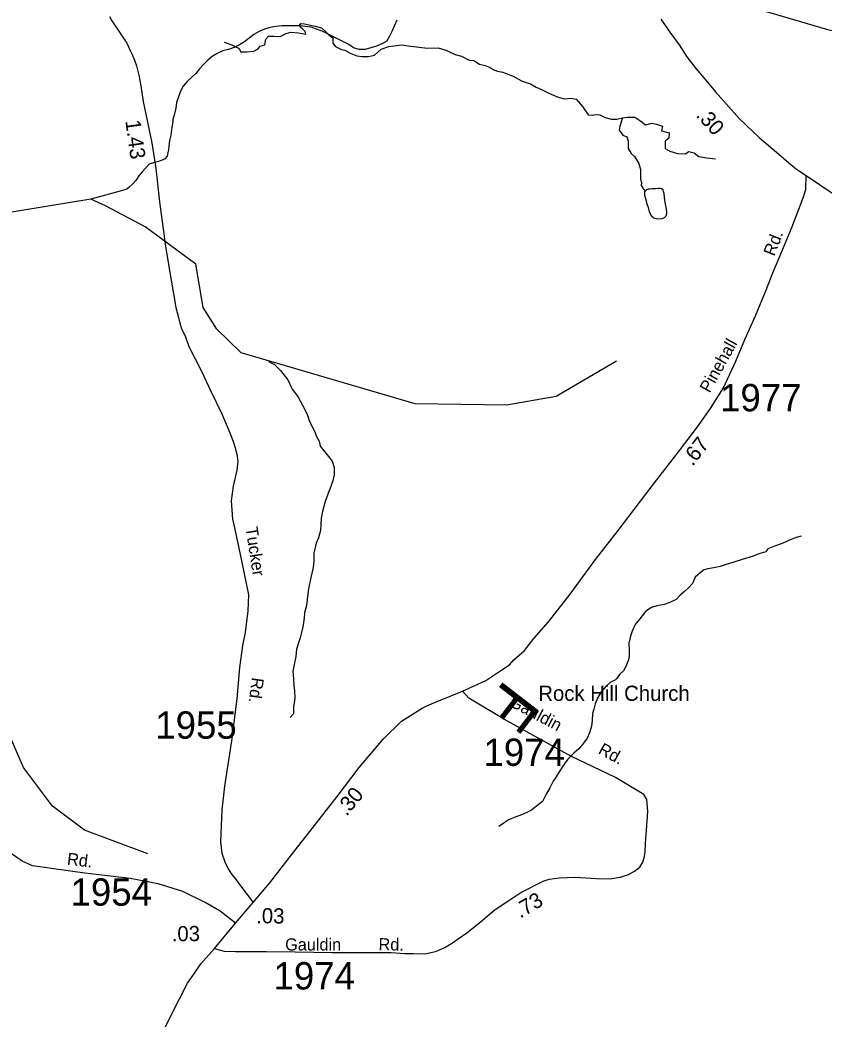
# Model space of a CAD drawing. Extents: x 1551653 to 1702041, y 811336 to 920032.
# Drawn here: x 1672478 to 1676815, y 906930 to 912322 of the extents above; entities that cross this region are included whole.
import ezdxf

# ---------------------------------------------------------------- set-up
doc = ezdxf.new("R2010")
doc.units = 0
for name, color, linetype in [('Old_Level_11', 7, 'Continuous'), ('Old_Level_17', 7, 'Continuous'), ('Old_Level_22', 7, 'Continuous'), ('Old_Level_29', 7, 'Continuous'), ('Old_Level_32', 7, 'Continuous'), ('Old_Level_44', 7, 'Continuous'), ('Old_Level_59', 7, 'Continuous'), ('Old_Level_62', 7, 'Continuous'), ('Old_Level_8', 7, 'Continuous')]:
    doc.layers.add(name, color=color, linetype=linetype)

msp = doc.modelspace()

# ---------------------------------------------------------------- linework, layer by layer
at = {"layer": 'Old_Level_17'}
for p, q in [((1673717.728, 907504.383), (1673717.728, 907504.383)), ((1673578.811, 907378.408), (1673578.811, 907378.408))]:
    msp.add_line(p, q, dxfattribs=at)
at = {"layer": 'Old_Level_29'}
for points in [[(1675934.537, 912326.088), (1675984.377, 912256.65), (1676034.19, 912188.485), (1676076.138, 912123.816), (1676125.077, 912059.147), (1676177.512, 911997.973), (1676229.946, 911935.051), (1676359.286, 911788.234), (1676467.651, 911686.86), (1676558.537, 911608.208), (1676624.954, 911550.53), (1676666.902, 911517.321), (1676718.463, 911482.365)], [(1676718.463, 911482.365), (1676935.193, 911337.295), (1677027.828, 911288.356), (1677136.193, 911221.939), (1677360.794, 911122.516), (1677720.84, 911019.191), (1677899.993, 910982.487), (1678031.079, 910959.765), (1678134.201, 910940.539), (1678307.235, 910912.574), (1678544.065, 910861.887), (1678619.097, 910846.634), (1678782.644, 910819.939), (1678983.644, 910783.235), (1679142.695, 910753.522), (1679358.552, 910704.582), (1679557.05, 910646.476), (1679760.282, 910598.377), (1679864.543, 910567.659), (1679974.742, 910540.857), (1680293.241, 910466.579), (1680518.739, 910402.579), (1680711.166, 910333.584), (1680815.089, 910298.963)]]:
    msp.add_lwpolyline(points, dxfattribs=at)
at = {"layer": 'Old_Level_32'}
for p, q in [((1673640.687, 907447.424), (1673735.574, 907558.668)), ((1673526.416, 907310.74), (1673640.687, 907447.424))]:
    msp.add_line(p, q, dxfattribs=at)
for points in [[(1672960.312, 912341.883), (1672972.448, 912318.291), (1673014.113, 912256.901), (1673053.387, 912197.208), (1673072.762, 912158.225), (1673083.4, 912136.949), (1673094.856, 912105.853), (1673105.903, 912074.758), (1673118.996, 912024.023), (1673130.384, 911967.538), (1673142.953, 911882.472), (1673188.551, 911659.877), (1673210.646, 911519.947), (1673230.285, 911340.739), (1673262.199, 911100.976), (1673276.929, 911012.599), (1673317.844, 910769.563), (1673333.391, 910715.554), (1673340.757, 910686.096), (1673349.757, 910656.636), (1673369.806, 910611.63), (1673389.445, 910560.077), (1673456.137, 910425.875), (1673506.462, 910318.677), (1673567.018, 910195.931), (1673609.978, 910094.461), (1673627.981, 910047), (1673639.437, 910013.449), (1673648.03, 909978.263), (1673652.121, 909939.802), (1673647.211, 909893.159), (1673627.163, 909806.419), (1673617.343, 909727.043), (1673623.48, 909628.029), (1673632.891, 909589.568), (1673670.52, 909411.713), (1673711.039, 909218.877), (1673707.765, 909133.773), (1673693.036, 909015.937), (1673678.374, 908945.654), (1673662.1, 908827.582), (1673647.211, 908657.52), (1673619.389, 908431.668), (1673581.747, 908186.176), (1673567.018, 908058.521), (1673558.629, 907885.45), (1673567.426, 907824.077), (1673582.77, 907777.843), (1673601.119, 907740.387), (1673610.183, 907726.29), (1673615.06, 907716.496), (1673630.259, 907698.983), (1673643.979, 907681.331), (1673662.053, 907656.486), (1673735.574, 907558.668)], [(1674865.023, 908700.259), (1674991.193, 908756.15), (1675071.85, 908810.483), (1675118.15, 908842.084), (1675142.817, 908868.484), (1675198.852, 908919.482), (1675250.171, 908983.585), (1675328.349, 909074.081), (1675445.649, 909223.382), (1675583.349, 909410.281), (1675704.448, 909567.381), (1675882.548, 909800.081), (1676030.149, 909990.779), (1676133.348, 910125.88), (1676202.347, 910225.28), (1676273.249, 910336.779), (1676339.008, 910480.69), (1676388.323, 910596.918), (1676445.539, 910725.003), (1676505.99, 910869.89), (1676539.397, 910957.459), (1676588.712, 911072.095), (1676642.799, 911202.652), (1676702.949, 911361.854), (1676718.029, 911407.136), (1676718.463, 911482.365)], [(1673526.416, 907310.74), (1673578.433, 907295.799), (1673639.941, 907294.447), (1673651.04, 907293.545), (1673806.422, 907294.693), (1673962.75, 907293.033), (1674161.134, 907289.159), (1674479.323, 907288.606), (1674553.198, 907284.178), (1674600.235, 907283.626), (1674661.659, 907281.965), (1674720.04, 907294.139), (1674770.397, 907316.274), (1674816.327, 907343.943), (1674835.952, 907358.991), (1674888.542, 907395.406), (1674959.097, 907450.19), (1675008.9, 907494.46), (1675040.997, 907520.469), (1675120.529, 907573.642), (1675179.062, 907612.328), (1675299.975, 907673.199), (1675332.623, 907684.821), (1675387.131, 907692.014), (1675472.35, 907695.334), (1675588.418, 907687.964), (1675658.007, 907687.034), (1675718.324, 907694.781), (1675759.827, 907709.722), (1675793.307, 907727.983), (1675820.975, 907749.565), (1675837.576, 907776.127), (1675846.153, 907806.563), (1675850.304, 907832.018), (1675852.794, 907877.394), (1675861.924, 907996.922), (1675865.245, 908051.706), (1675860.264, 908114.791), (1675843.11, 908142.459), (1675690.563, 908233.709), (1675448.868, 908348.258), (1675092.46, 908545.868), (1674898.503, 908662.076), (1674865.023, 908700.259)], [(1673735.574, 907558.668), (1673826.052, 907664.986), (1673943.352, 907815.885), (1674054.651, 907958.985), (1674188.151, 908129.985), (1674307.074, 908287.843), (1674438.573, 908442.744), (1674535.851, 908537.183), (1674584.464, 908568.556), (1674648.102, 908607.845), (1674675.494, 908621.68), (1674749.369, 908652.669), (1674865.023, 908700.259)], [(1673640.687, 907447.424), (1673557.681, 907511.615), (1673476.963, 907557.901), (1673356.107, 907618.38), (1673223.741, 907658.699), (1673071.233, 907687.499), (1672826.644, 907716.299), (1672545.054, 907756.384), (1672489.975, 907782.538), (1672331.712, 907889.097)], [(1673249.777, 906863.559), (1673338.979, 907039.237), (1673382.142, 907122.756), (1673419.55, 907177.475), (1673453.921, 907228.469), (1673526.416, 907310.74)]]:
    msp.add_lwpolyline(points, dxfattribs=at)
at = {"layer": 'Old_Level_44'}
msp.add_lwpolyline([(1674983.505, 914627.636), (1675225.877, 914189.134), (1675446.385, 913700.325), (1675812.758, 913032.242), (1675951.6, 912769.21), (1676035.523, 912646.811), (1676188.983, 912502.813), (1676381.133, 912403.468), (1676828.993, 912273.739), (1677303.76, 912158.541), (1677940.058, 912027.072), (1678503.542, 911895.074), (1679324.641, 911715.077)], dxfattribs=at)
at = {"layer": 'Old_Level_59'}
for points in [[(1673579.371, 912202.468), (1673621.319, 912188.485), (1673656.275, 912171.008), (1673661.519, 912162.268), (1673668.51, 912150.033), (1673701.719, 912150.033), (1673738.423, 912153.529), (1673762.892, 912167.512), (1673773.379, 912181.494), (1673797.849, 912188.485), (1673804.84, 912218.198), (1673818.823, 912235.677), (1673846.788, 912235.677), (1673881.745, 912233.929), (1673913.205, 912249.66), (1673939.422, 912256.65), (1673979.623, 912253.155), (1674019.823, 912246.164), (1674016.327, 912260.146), (1673997.101, 912279.373), (1673984.866, 912293.355), (1673993.605, 912303.842), (1674012.831, 912302.094), (1674044.292, 912295.103), (1674070.51, 912289.859), (1674103.718, 912279.373), (1674122.944, 912263.642), (1674143.918, 912242.668), (1674164.892, 912225.19), (1674164.892, 912197.225), (1674180.623, 912179.746), (1674212.083, 912162.268), (1674229.561, 912158.772), (1674259.274, 912143.043), (1674294.231, 912129.06), (1674322.196, 912125.564), (1674357.153, 912125.564), (1674390.362, 912132.555), (1674427.066, 912165.764), (1674467.266, 912179.746), (1674535.431, 912188.485), (1674572.135, 912183.242), (1674676.13, 912171.008), (1674733.809, 912172.755), (1674775.757, 912158.772), (1674824.695, 912136.051), (1674859.652, 912127.312), (1674901.6, 912106.338), (1674926.069, 912102.842), (1674957.531, 912083.616), (1674987.244, 912076.625), (1675015.209, 912066.138), (1675030.939, 912055.651), (1675053.661, 912046.912), (1675083.374, 912039.92), (1675100.852, 912032.93), (1675139.304, 912018.947), (1675182.999, 911994.477), (1675219.704, 911982.242), (1675231.939, 911976.999), (1675261.652, 911959.521), (1675291.364, 911947.286), (1675331.565, 911928.059), (1675381.377, 911905.338), (1675414.586, 911896.599), (1675453.038, 911900.094), (1675477.508, 911894.851), (1675512.465, 911854.652), (1675543.925, 911810.956), (1675564.899, 911809.208), (1675582.378, 911812.704), (1675606.847, 911810.956), (1675634.812, 911795.225), (1675669.768, 911786.486), (1675697.734, 911786.486), (1675729.195, 911793.477), (1675755.412, 911798.721), (1675795.612, 911796.973), (1675827.073, 911775.999), (1675853.29, 911756.773), (1675887.373, 911765.512), (1675911.842, 911760.269), (1675943.303, 911749.781), (1675938.059, 911723.564), (1675980.007, 911713.077), (1675978.259, 911685.112), (1675959.034, 911667.634), (1675959.034, 911629.182), (1675983.503, 911613.451), (1676025.451, 911601.217), (1676065.651, 911599.469), (1676086.625, 911611.703), (1676114.59, 911604.712), (1676140.807, 911585.486), (1676182.755, 911578.495), (1676229.946, 911573.251)], [(1673167.483, 907821.143), (1672826.482, 907949.505), (1672653.418, 908077.868), (1672496.45, 908287.841), (1672309.443, 908715.17), (1672064.508, 909127.222), (1671792.404, 909421.574), (1671239.481, 909944.969), (1670943.488, 910354.766), (1670773.398, 910791.527), (1670610.484, 911142.884), (1670562.399, 911334.197), (1670583.417, 911803.254)], [(1675696.493, 910481.181), (1675369.538, 910290.79), (1675102.457, 910243.73), (1674610.537, 910250.497), (1673671.501, 910525.677), (1673539.448, 910653.117), (1673465.527, 910769.586), (1673426.464, 911003.448), (1673153.437, 911205.937), (1672938.44, 911318.613), (1672858.983, 911355.933), (1672365.32, 911274.904), (1672128.484, 911226.853), (1671902.668, 911320.079), (1671784.184, 911387.842), (1671490.465, 911591.128), (1671359.744, 911805.099)], [(1675729.195, 911793.477), (1675714.339, 911749.781), (1675710.843, 911727.06), (1675730.068, 911700.843), (1675751.043, 911692.103), (1675759.781, 911667.634), (1675759.781, 911629.182), (1675775.512, 911601.217), (1675792.99, 911585.486), (1675815.712, 911547.034), (1675826.199, 911515.573), (1675826.199, 911482.365), (1675826.199, 911463.138), (1675831.442, 911445.66), (1675829.694, 911428.182), (1675838.434, 911414.2), (1675852.64, 911399.814)]]:
    msp.add_lwpolyline(points, dxfattribs=at)
at = {"layer": 'Old_Level_62'}
for points in [[(1674457.056, 912208.744), (1674429.681, 912193.981), (1674400.359, 912181.268), (1674370.216, 912172.245), (1674339.766, 912162.608), (1674308.086, 912162.608), (1674277.635, 912172.245), (1674251.491, 912190.905), (1674222.784, 912204.336), (1674194.077, 912218.587), (1674165.779, 912233.453), (1674137.277, 912248.217), (1674108.57, 912262.161), (1674078.222, 912272.413), (1674049.31, 912283.896), (1674017.629, 912287.997), (1673985.641, 912290.868), (1673953.653, 912291.483), (1673921.665, 912290.15), (1673890.087, 912291.278), (1673858.816, 912286.459), (1673827.238, 912282.153), (1673796.788, 912272.003), (1673767.363, 912259.597), (1673739.784, 912243.296), (1673714.46, 912223.713), (1673688.828, 912204.541), (1673661.249, 912188.342), (1673632.336, 912174.501), (1673602.194, 912163.838), (1673571.231, 912155.431), (1673542.216, 912142.205), (1673515.252, 912124.878), (1673490.44, 912104.783), (1673466.962, 912082.843), (1673445.431, 912059.262), (1673426.362, 912033.425), (1673402.678, 912012.202), (1673379.61, 911989.954), (1673358.489, 911965.963), (1673343.623, 911937.666), (1673332.448, 911907.625), (1673322.708, 911877.688), (1673318.812, 911846.315), (1673310.917, 911815.25), (1673302.715, 911784.389)], [(1674457.056, 912208.744), (1674473.255, 912236.427), (1674487.404, 912265.031), (1674499.502, 912294.661), (1674513.343, 912323.471)], [(1673302.715, 911784.389), (1673301.587, 911773.419), (1673297.384, 911743.379), (1673290.822, 911701.446), (1673284.466, 911671.508), (1673280.262, 911639.52), (1673278.006, 911621.578), (1673275.853, 911607.532), (1673271.547, 911587.539), (1673259.449, 911573.801), (1673245.301, 911565.906), (1673225.206, 911558.114), (1673203.265, 911552.27), (1673175.07, 911544.581), (1673154.873, 911522.845), (1673136.726, 911502.955), (1673118.476, 911481.22), (1673102.072, 911455.383), (1673083.925, 911435.596), (1673067.726, 911421.755), (1673053.577, 911409.862), (1673031.431, 911402.07), (1672858.983, 911355.933)], [(1675874.889, 911411.605), (1675888.935, 911413.45), (1675906.877, 911413.245), (1675920.923, 911415.09), (1675930.868, 911415.09), (1675938.865, 911412.937), (1675944.914, 911408.836), (1675950.655, 911386.793), (1675952.398, 911364.75), (1675955.987, 911336.76), (1675961.728, 911312.564), (1675965.522, 911288.573), (1675965.419, 911276.578), (1675961.215, 911262.634), (1675953.116, 911254.74), (1675941.12, 911248.896), (1675919.18, 911247.05), (1675897.137, 911253.304), (1675885.244, 911263.454), (1675873.556, 911287.651), (1675867.712, 911309.694), (1675863.918, 911323.637), (1675854.281, 911357.778), (1675848.334, 911375.823), (1675848.642, 911393.97), (1675852.64, 911399.814), (1675858.792, 911407.811), (1675870.89, 911411.707), (1675874.889, 911411.605)], [(1673818.011, 910479.335), (1673849.897, 910462.931), (1673883.525, 910430.533), (1673922.998, 910380.09), (1673946.476, 910329.852), (1673976.004, 910289.457), (1673991.69, 910263.313), (1674013.221, 910223.123), (1674026.959, 910192.877), (1674038.647, 910160.787), (1674048.387, 910136.693), (1674067.97, 910098.451), (1674075.762, 910078.356), (1674091.448, 910048.111), (1674097.19, 910022.069), (1674120.873, 909993.874), (1674142.609, 909965.577), (1674162.396, 909941.381), (1674172.034, 909907.24), (1674173.571, 909867.255), (1674165.267, 909837.317), (1674154.912, 909803.381), (1674146.607, 909781.44), (1674138.508, 909763.498), (1674123.949, 909723.616), (1674109.39, 909669.79), (1674103.034, 909633.803), (1674100.573, 909599.867), (1674098.215, 909565.931), (1674087.86, 909527.996), (1674075.659, 909498.161), (1674062.946, 909444.232), (1674062.638, 909404.247), (1674060.075, 909366.21), (1674047.567, 909312.281), (1674034.854, 909252.406), (1674028.497, 909210.473), (1674023.986, 909162.491), (1674013.528, 909122.608), (1674011.273, 909092.67), (1674002.763, 909046.739), (1673996.406, 909016.801), (1673990.152, 908986.864), (1673981.848, 908964.923), (1673969.34, 908926.988), (1673965.033, 908887.003), (1673956.524, 908843.122), (1673950.065, 908807.135), (1673953.653, 908767.15), (1673955.191, 908729.011), (1673958.984, 908702.969), (1673960.625, 908662.984), (1673956.216, 908637.045), (1673953.961, 908613.054), (1673953.653, 908576.965), (1673935.403, 908557.28)], [(1676693.046, 909536.096), (1676664.852, 909528.304), (1676628.763, 909514.77), (1676590.52, 909497.136), (1676548.382, 909481.552), (1676512.293, 909467.916), (1676502.04, 909452.024), (1676463.901, 909440.439), (1676433.758, 909428.853), (1676373.473, 909409.476), (1676323.44, 909393.892), (1676287.248, 909382.307), (1676255.158, 909372.669), (1676221.016, 909365.082), (1676189.028, 909359.341), (1676168.933, 909353.599), (1676146.685, 909337.81), (1676120.438, 909314.127), (1676105.982, 909280.293), (1676085.887, 909258.455), (1676063.639, 909236.72), (1676039.34, 909216.932), (1676017.092, 909195.094), (1675982.848, 909177.46), (1675952.808, 909167.822), (1675912.721, 909160.235), (1675884.526, 909150.598), (1675854.383, 909130.913), (1675821.883, 909089.287), (1675797.481, 909059.452), (1675781.18, 909023.568), (1675770.927, 908995.783), (1675762.52, 908957.746), (1675764.058, 908915.711), (1675763.75, 908887.721), (1675761.495, 908867.728), (1675747.141, 908831.947), (1675732.89, 908810.006), (1675712.59, 908790.219), (1675698.339, 908768.381), (1675690.342, 908760.486), (1675662.147, 908746.748), (1675637.848, 908725.012), (1675613.652, 908695.28), (1675593.25, 908661.446), (1675580.844, 908631.611), (1675574.487, 908601.673), (1675566.388, 908579.733), (1675563.927, 908541.696), (1675561.466, 908509.707), (1675551.111, 908473.823), (1675536.86, 908445.936), (1675512.459, 908412.205), (1675492.261, 908388.419), (1675466.015, 908364.736), (1675433.616, 908333.055), (1675413.419, 908305.27), (1675386.865, 908263.542), (1675370.665, 908237.706), (1675354.261, 908213.817), (1675335.909, 908178.036), (1675315.609, 908144.202), (1675297.154, 908104.422), (1675264.859, 908078.79), (1675236.664, 908057.055), (1675212.468, 908045.264), (1675180.275, 908029.68), (1675144.083, 908017.993), (1675111.992, 908002.306), (1675083.798, 907984.672), (1675061.652, 907968.883)]]:
    msp.add_lwpolyline(points, dxfattribs=at)

# ---------------------------------------------------------------- texts
at = {"layer": 'Old_Level_11'}
for s, rotation, p in [('Rd.', 68.709311, (1676547.171, 911043.602)), ('Pinehall', 60.733675, (1676197.775, 910305.461)), ('Tucker', 278.748014, (1673694.08, 909581.856)), ('Rd.', 262.290794, (1673729.241, 908775.939)), ('Gauldin', 332.074708, (1675112.044, 908622.701)), ('Rd.', 331.454086, (1675592.792, 908365.871)), ('Rd.', 353.228317, (1672729.017, 907762.903)), ('Gauldin', 359.916939, (1673908.009, 907299.688)), ('Rd.', 359.148311, (1674411.648, 907300.885))]:
    msp.add_text(s, height=65.6167, rotation=rotation, dxfattribs=at).set_placement(p)
at = {"layer": 'Old_Level_17'}
for s, rotation, p in [('.30', 312.439328, (1676121.061, 911804.901)), ('1.43', 277.875122, (1673045.697, 911778.204)), ('.67', 52.259975, (1676106.783, 909909.866)), ('.30', 50.706244, (1674239.95, 908020.702)), ('.73', 30.542331, (1675176.431, 907471.081)), ('.03', 359.181236, (1673751.462, 907447.071)), ('.03', 0.614169, (1673296.561, 907348.851))]:
    msp.add_text(s, height=82.0208, rotation=rotation, dxfattribs=at).set_placement(p)
at = {"layer": 'Old_Level_22'}
msp.add_text('F', height=246.062, rotation=232.394728, dxfattribs=at).set_placement((1675096.998, 908767.773))
msp.add_text('Rock Hill Church', height=82.02083, dxfattribs=at).set_placement((1675273.929, 908647.112))
at = {"layer": 'Old_Level_8'}
for s, p in [('1977', (1676254.625, 910209.916)), ('1955', (1673207.707, 908442.823)), ('1974', (1674978.449, 908295.961)), ('1954', (1672750.639, 907541.362)), ('1974', (1673845.701, 907089.113))]:
    msp.add_text(s, height=147.6375, dxfattribs=at).set_placement(p)

doc.saveas('drawing.dxf')
